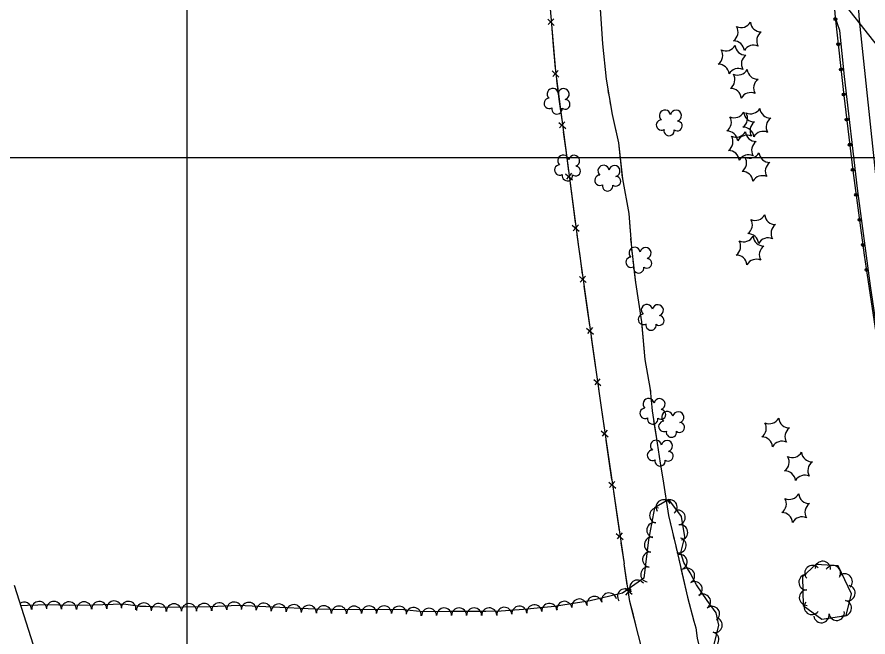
# Model space of a CAD drawing. Extents: x 353423 to 364002, y 127000 to 201942.
# Drawn here: x 360909 to 361364.1, y 129243.5 to 129575.3 of the extents above; entities that cross this region are included whole.
import ezdxf

# ---------------------------------------------------------------- set-up
doc = ezdxf.new("R2010")
doc.units = 0
for name, color, linetype in [('E_DTM_SlopeBottom', 7, 'Continuous'), ('E_DTM_SlopeTop', 7, 'Continuous'), ('E_FEN_Generic', 7, 'Continuous'), ('E_LAND_TreeLine', 7, 'Continuous'), ('E_MISCPROP', 7, 'Continuous'), ('E_RDWY_Gravel', 7, 'Continuous'), ('E_STRUCT_WingWall', 7, 'Continuous')]:
    doc.layers.add(name, color=color, linetype=linetype)

msp = doc.modelspace()

# ---------------------------------------------------------------- linework, layer by layer
at = {"layer": 'E_DTM_SlopeBottom'}
for p, q in [((361192.78, 129574.16), (361196.31, 129570.74)), ((361196.01, 129574.26), (361193.1, 129571.22)), ((361195.12, 129546.42), (361198.8, 129543.16)), ((361198.34, 129546.67), (361195.57, 129543.49)), ((361198.73, 129518.89), (361202.41, 129515.64)), ((361201.95, 129519.14), (361199.18, 129515.97)), ((361202.34, 129491.36), (361206.03, 129488.11)), ((361205.57, 129491.62), (361202.79, 129488.44)), ((361205.95, 129463.84), (361209.64, 129460.59)), ((361209.18, 129464.09), (361206.41, 129460.92)), ((361209.72, 129436.32), (361213.43, 129433.1)), ((361212.93, 129436.6), (361210.2, 129433.4)), ((361213.59, 129408.83), (361217.3, 129405.61)), ((361216.8, 129409.11), (361214.06, 129405.91)), ((361217.45, 129381.34), (361221.17, 129378.12)), ((361220.67, 129381.62), (361217.93, 129378.42)), ((361224.62, 129354.15), (361221.9, 129350.93)), ((361221.4, 129353.85), (361225.13, 129350.65)), ((361228.65, 129326.68), (361225.93, 129323.46)), ((361225.43, 129326.38), (361229.16, 129323.18)), ((361229.46, 129298.91), (361233.19, 129295.71)), ((361232.68, 129299.21), (361229.96, 129296)), ((361237.89, 129266.26), (361234.1, 129269.46)), ((361234.64, 129265.93), (361237.37, 129269.2))]:
    msp.add_line(p, q, dxfattribs=at)
for points in [[(360407.27, 130804.74), (360439.73, 130759.75), (360490.26, 130690.73), (360670.73, 130447.81), (360721.87, 130378.76), (360826.04, 130237.28), (360883.23, 130160.42), (360930.64, 130096.44), (361000.73, 130001.84), (361082.18, 129891.3), (361106.51, 129856.97), (361154.89, 129791.52), (361182.92, 129753.46), (361188.88, 129640.57), (361196.9, 129546.21), (361209.22, 129452.29), (361221.13, 129367.62), (361233.6, 129282.65)], [(361394.46, 129527.22), (361371.9, 129556.48), (361345.29, 129590.29), (361338.69, 129663.33), (361334.92, 129733.14), (361332.72, 129812.42), (361332.84, 129898.36), (361336.44, 129995.72), (361338.07, 130031.71), (361379.67, 129975.96), (361377.53, 129911.84), (361376.95, 129848.18), (361378.05, 129785.39), (361379.39, 129738.81), (361383.8, 129663.52), (361388.81, 129597.64), (361392.53, 129549.2), (361394.46, 129527.22)], [(361345.3, 129590.27), (361346.56, 129575.11)], [(361194.97, 129568.92), (361195.92, 129557.68)], [(361195.92, 129557.68), (361196.76, 129547.79)], [(361197.54, 129541.28), (361199.01, 129530.1)], [(361199.01, 129530.1), (361200.3, 129520.26)], [(361201.15, 129513.76), (361202.62, 129502.57)], [(361202.62, 129502.57), (361203.91, 129492.74)], [(361204.76, 129486.23), (361206.23, 129475.05)], [(361206.23, 129475.05), (361207.52, 129465.21)], [(361208.38, 129458.71), (361209.22, 129452.29), (361209.89, 129447.53)], [(361209.89, 129447.53), (361211.27, 129437.7)], [(361212.18, 129431.21), (361213.76, 129420.04)], [(361213.76, 129420.04), (361215.14, 129410.21)], [(361216.05, 129403.72), (361217.63, 129392.55)], [(361217.63, 129392.55), (361219.01, 129382.72)], [(361219.92, 129376.23), (361221.13, 129367.62), (361221.51, 129365.06)], [(361221.51, 129365.06), (361222.95, 129355.24)], [(361223.9, 129348.75), (361225.54, 129337.59)], [(361225.54, 129337.59), (361226.98, 129327.77)], [(361227.93, 129321.28), (361229.57, 129310.12)], [(361229.57, 129310.12), (361231.01, 129300.31)], [(361231.96, 129293.82), (361233.6, 129282.65)], [(361380.09, 128773.41), (361348.68, 128861.19), (361322.97, 128935.41), (361283.85, 129077.65), (361236.69, 129262.49), (361233.6, 129282.65)], [(361235.33, 129271.39), (361233.6, 129282.65)], [(361238.59, 129255.08), (361236.69, 129262.49), (361236.33, 129264.84)], [(361241.4, 129244.04), (361238.59, 129255.08)]]:
    msp.add_lwpolyline(points, dxfattribs=at)
at = {"layer": 'E_DTM_SlopeTop'}
for points in [[(361364.15, 130463.8), (361361.59, 130388.23), (361359.32, 130320.57), (361356.86, 130245.77), (361354.69, 130183.63), (361352.25, 130086.51), (361349.91, 130015.95), (361347.38, 129922.87), (361346.61, 129840.6), (361347.83, 129761.6), (361352.72, 129668.25), (361359.38, 129573.66), (361368.71, 129484.13)], [(361394.18, 129267.45), (361384.78, 129312.68), (361375.24, 129365.52), (361365.4, 129431.32), (361358.45, 129483.46), (361351.54, 129543.37), (361349.02, 129568), (361346.56, 129575.11)]]:
    msp.add_lwpolyline(points, dxfattribs=at)
at = {"layer": 'E_FEN_Generic'}
for points in [[(361280.43, 129233.62), (361284.29, 129249.82), (361282.87, 129256.46), (361278.01, 129262.96), (361272.35, 129271.44), (361268.91, 129277.79), (361265.67, 129283.41), (361264.01, 129288.57), (361266.2, 129297.13), (361264.37, 129307.95), (361257.58, 129317.03), (361249.92, 129312.5), (361246.7, 129295.49), (361244.2, 129275.01), (361232.84, 129266.85), (361215.44, 129262.82), (361196.39, 129259.82), (361179.82, 129258.21), (361167.89, 129257.3), (361159.76, 129257.1), (361140.09, 129257.11), (361125.98, 129256.87), (361115.9, 129257.95), (361102.25, 129258.23), (361086.04, 129258.02), (361068.41, 129258.4), (361045.8, 129259.36), (361027.35, 129260.4), (361012.55, 129259.55), (360998.12, 129259.34), (360989.15, 129259.27), (360978.08, 129259.74), (360974.66, 129259.76), (360965.9, 129261.04), (360949.45, 129260.41), (360937.15, 129260.32), (360925.67, 129260.74), (360914.61, 129260.26), (360910.97, 129260.19)], [(361329.45, 129260.34), (361339.31, 129253.04), (361352.4, 129255.04), (361355.18, 129266.51), (361348.13, 129281.58), (361336.18, 129282.25), (361328.96, 129275.63), (361329.45, 129260.34)]]:
    msp.add_lwpolyline(points, dxfattribs=at)
for centre, radius, start, end in [((361296.18, 129575.33), 5.72, 245.1518, 330.9167), ((361306.88, 129573.06), 5.72, 185.1518, 270.9167), ((361288.86, 129567.19), 5.72, 305.1518, 30.9167), ((361310.27, 129562.66), 5.72, 125.1518, 210.9167), ((361288, 129562.88), 5.72, 245.1518, 330.9167), ((361292.25, 129556.79), 5.72, 5.1518, 90.9167), ((361298.71, 129560.61), 5.72, 185.1518, 270.9167), ((361302.95, 129554.52), 5.72, 65.1518, 150.9167), ((361280.69, 129554.74), 5.72, 305.1518, 30.9167), ((361302.1, 129550.21), 5.72, 125.1518, 210.9167), ((361284.07, 129544.34), 5.72, 5.1518, 90.9167), ((361294.78, 129542.07), 5.72, 65.1518, 150.9167), ((361294.49, 129549.92), 5.72, 245.1518, 330.9167), ((361305.19, 129547.65), 5.72, 185.1518, 270.9167), ((361287.17, 129541.78), 5.72, 305.1518, 30.9167), ((361308.58, 129537.24), 5.72, 125.1518, 210.9167), ((361195.49, 129534.12), 2.97, 8.3641, 229.598), ((361201.35, 129534), 2.97, 286.0149, 168.9882), ((361290.56, 129531.38), 5.72, 5.1518, 90.9167), ((361193.63, 129529.08), 2.78, 91.335, 299.108), ((361301.27, 129529.11), 5.72, 65.1518, 150.9167), ((361202.11, 129528.53), 2.61, 230.7202, 88.6528), ((361197.7, 129526.07), 2.78, 168.012, 9.0231), ((361255.51, 129522.55), 2.97, 8.3641, 229.598), ((361261.36, 129522.44), 2.97, 286.0149, 168.9882), ((361292.61, 129527.1), 5.72, 245.1518, 330.9167), ((361293.91, 129521.04), 5.72, 305.1518, 30.9167), ((361303.31, 129524.84), 5.72, 185.1518, 270.9167), ((361301.23, 129529.17), 5.72, 245.1518, 330.9167), ((361311.93, 129526.9), 5.72, 185.1518, 270.9167), ((361253.65, 129517.51), 2.78, 91.335, 299.108), ((361262.12, 129516.97), 2.61, 230.7202, 88.6528), ((361285.29, 129518.97), 5.72, 305.1518, 30.9167), ((361306.7, 129514.43), 5.72, 125.1518, 210.9167), ((361315.32, 129516.5), 5.72, 125.1518, 210.9167), ((361257.72, 129514.51), 2.78, 168.012, 9.0231), ((361288.68, 129508.56), 5.72, 5.1518, 90.9167), ((361293.48, 129516.65), 5.72, 245.1518, 330.9167), ((361297.3, 129510.63), 5.72, 5.1518, 90.9167), ((361304.18, 129514.38), 5.72, 185.1518, 270.9167), ((361308.01, 129508.36), 5.72, 65.1518, 150.9167), ((361286.16, 129508.51), 5.72, 305.1518, 30.9167), ((361299.39, 129506.3), 5.72, 65.1518, 150.9167), ((361307.57, 129503.98), 5.72, 125.1518, 210.9167), ((361201.09, 129498.42), 2.97, 8.3641, 229.598), ((361206.94, 129498.3), 2.97, 286.0149, 168.9882), ((361289.55, 129498.11), 5.72, 5.1518, 90.9167), ((361300.25, 129495.84), 5.72, 65.1518, 150.9167), ((361293.45, 129497.31), 5.72, 305.1518, 30.9167), ((361300.77, 129505.44), 5.72, 245.1518, 330.9167), ((361311.47, 129503.18), 5.72, 185.1518, 270.9167), ((361199.23, 129493.37), 2.78, 91.335, 299.108), ((361207.7, 129492.83), 2.61, 230.7202, 88.6528), ((361222.64, 129492.96), 2.97, 8.3641, 229.598), ((361228.49, 129492.85), 2.97, 286.0149, 168.9882), ((361314.86, 129492.77), 5.72, 125.1518, 210.9167), ((361203.3, 129490.37), 2.78, 168.012, 9.0231), ((361220.77, 129487.92), 2.78, 91.335, 299.108), ((361296.84, 129486.9), 5.72, 5.1518, 90.9167), ((361229.25, 129487.38), 2.61, 230.7202, 88.6528), ((361307.55, 129484.64), 5.72, 65.1518, 150.9167), ((361224.85, 129484.92), 2.78, 168.012, 9.0231), ((361303.84, 129472.16), 5.72, 245.1518, 330.9167), ((361314.54, 129469.89), 5.72, 185.1518, 270.9167), ((361296.52, 129464.02), 5.72, 305.1518, 30.9167), ((361317.93, 129459.49), 5.72, 125.1518, 210.9167), ((361299.91, 129453.62), 5.72, 5.1518, 90.9167), ((361290.26, 129452.57), 5.72, 305.1518, 30.9167), ((361297.58, 129460.71), 5.72, 245.1518, 330.9167), ((361308.28, 129458.44), 5.72, 185.1518, 270.9167), ((361310.61, 129451.35), 5.72, 65.1518, 150.9167), ((361239.25, 129449.07), 2.97, 8.3641, 229.598), ((361245.11, 129448.95), 2.97, 286.0149, 168.9882), ((361311.67, 129448.03), 5.72, 125.1518, 210.9167), ((361237.39, 129444.03), 2.78, 91.335, 299.108), ((361245.87, 129443.48), 2.61, 230.7202, 88.6528), ((361293.65, 129442.17), 5.72, 5.1518, 90.9167), ((361304.35, 129439.9), 5.72, 65.1518, 150.9167), ((361241.46, 129441.02), 2.78, 168.012, 9.0231), ((361245.82, 129418.45), 2.97, 8.3641, 229.598), ((361251.68, 129418.33), 2.97, 286.0149, 168.9882), ((361243.96, 129413.4), 2.78, 91.335, 299.108), ((361252.43, 129412.86), 2.61, 230.7202, 88.6528), ((361248.03, 129410.4), 2.78, 168.012, 9.0231), ((361246.73, 129368.17), 2.97, 8.3641, 229.598), ((361252.58, 129368.05), 2.97, 286.0149, 168.9882), ((361244.86, 129363.13), 2.78, 91.335, 299.108), ((361253.34, 129362.58), 2.61, 230.7202, 88.6528), ((361256.77, 129361.16), 2.97, 8.3641, 229.598), ((361262.62, 129361.05), 2.97, 286.0149, 168.9882), ((361248.94, 129360.12), 2.78, 168.012, 9.0231), ((361254.91, 129356.12), 2.78, 91.335, 299.108), ((361311.3, 129363.34), 5.72, 245.1518, 330.9167), ((361322, 129361.08), 5.72, 185.1518, 270.9167), ((361263.38, 129355.58), 2.61, 230.7202, 88.6528), ((361303.98, 129355.21), 5.72, 305.1518, 30.9167), ((361325.39, 129350.67), 5.72, 125.1518, 210.9167), ((361258.98, 129353.12), 2.78, 168.012, 9.0231), ((361307.37, 129344.8), 5.72, 5.1518, 90.9167), ((361250.69, 129345.78), 2.97, 8.3641, 229.598), ((361256.55, 129345.66), 2.97, 286.0149, 168.9882), ((361318.07, 129342.54), 5.72, 65.1518, 150.9167), ((361248.83, 129340.73), 2.78, 91.335, 299.108), ((361257.31, 129340.19), 2.61, 230.7202, 88.6528), ((361323.51, 129345.17), 5.72, 245.1518, 330.9167), ((361334.21, 129342.9), 5.72, 185.1518, 270.9167), ((361252.9, 129337.73), 2.78, 168.012, 9.0231), ((361316.19, 129337.04), 5.72, 305.1518, 30.9167), ((361337.6, 129332.5), 5.72, 125.1518, 210.9167), ((361319.58, 129326.63), 5.72, 5.1518, 90.9167), ((361330.28, 129324.36), 5.72, 65.1518, 150.9167), ((361314.68, 129314.7), 5.72, 305.1518, 30.9167), ((361322, 129322.84), 5.72, 245.1518, 330.9167), ((361332.7, 129320.57), 5.72, 185.1518, 270.9167), ((361254.77, 129312.93), 4.02, 30.599, 210.5837), ((361258.01, 129312.94), 4.02, 306.8149, 126.7996), ((361336.09, 129310.16), 5.72, 125.1518, 210.9167), ((361251.31, 129308.53), 4.02, 79.2953, 259.28), ((361262.34, 129307.38), 4.02, 279.5834, 99.5681), ((361318.07, 129304.3), 5.72, 5.1518, 90.9167), ((361249.82, 129300.64), 4.02, 79.2953, 259.28), ((361328.78, 129302.03), 5.72, 65.1518, 150.9167), ((361263.67, 129299.46), 4.02, 279.5834, 99.5681), ((361248.5, 129292.86), 4.02, 83.0322, 263.0169), ((361262.84, 129292.5), 4.02, 255.6537, 75.6383), ((361247.52, 129284.89), 4.02, 83.0322, 263.0169), ((361263.39, 129283.63), 4.02, 287.8617, 107.8464), ((361334.39, 129277.67), 4.14, 42.5422, 222.5269), ((361339.91, 129279.87), 4.14, 356.7761, 176.7608), ((361345.29, 129277.56), 4.14, 328.7506, 148.7353), ((361246.55, 129276.92), 4.02, 83.0322, 263.0169), ((361267.36, 129276.23), 4.02, 298.4732, 118.4579), ((361331.22, 129272.81), 4.14, 91.8502, 271.8349), ((361351.57, 129273.13), 4.14, 313.9982, 133.9829), ((361240.67, 129269.89), 4.02, 35.6854, 215.67), ((361271.4, 129269.07), 4.02, 303.7352, 123.7198), ((361234.15, 129265.21), 4.02, 35.6854, 215.67), ((361331.48, 129264.54), 4.14, 91.8502, 271.8349), ((361353.06, 129266.94), 4.14, 256.3728, 76.3575), ((361209.71, 129259.79), 4.02, 8.9549, 188.9396), ((361217.76, 129261.2), 4.02, 13.0785, 193.0632), ((361225.59, 129263.01), 4.02, 13.0785, 193.0632), ((361275.86, 129262.39), 4.02, 303.7352, 123.7198), ((361351.11, 129258.9), 4.14, 256.3728, 76.3575), ((360912.8, 129258.12), 4.02, 0.9667, 123.8084), ((360920.89, 129258.42), 4.02, 2.4992, 182.4839), ((360928.74, 129258.52), 4.02, 357.9429, 177.9275), ((360936.77, 129258.23), 4.02, 357.9429, 177.9275), ((360944.89, 129258.27), 4.02, 0.413, 180.3977), ((360952.99, 129258.44), 4.02, 2.1972, 182.1818), ((360961.01, 129258.75), 4.02, 2.1972, 182.1818), ((360968.62, 129258.52), 4.02, 351.6808, 171.6654), ((360976.89, 129257.65), 4.02, 359.7899, 179.7746), ((360984.83, 129257.35), 4.02, 357.5599, 177.5446), ((360992.97, 129257.2), 4.02, 0.429, 180.4137), ((361001.01, 129257.28), 4.02, 0.8732, 180.8579), ((361009.04, 129257.4), 4.02, 0.8732, 180.8579), ((361017.16, 129257.71), 4.02, 3.2874, 183.2721), ((361025.17, 129258.17), 4.02, 3.2874, 183.2721), ((361032.95, 129257.98), 4.02, 356.769, 176.7537), ((361040.97, 129257.53), 4.02, 356.769, 176.7537), ((361049.02, 129257.12), 4.02, 357.5739, 177.5585), ((361057.05, 129256.78), 4.02, 357.5739, 177.5585), ((361065.07, 129256.43), 4.02, 357.5739, 177.5585), ((361073.14, 129256.19), 4.02, 358.773, 178.7576), ((361081.17, 129256.02), 4.02, 358.773, 178.7576), ((361089.28, 129255.96), 4.02, 0.7677, 180.7524), ((361097.31, 129256.06), 4.02, 0.7677, 180.7524), ((361105.27, 129256.07), 4.02, 358.8287, 178.8134), ((361113.3, 129255.9), 4.02, 358.8287, 178.8134), ((361121.11, 129255.28), 4.02, 353.9002, 173.8849), ((361129.38, 129254.83), 4.02, 0.9743, 180.959), ((361137.41, 129254.96), 4.02, 0.9743, 180.959), ((361145.4, 129255.01), 4.02, 359.9931, 179.9778), ((361153.44, 129255), 4.02, 359.9931, 179.9778), ((361161.52, 129255.04), 4.02, 1.3751, 181.3598), ((361169.65, 129255.33), 4.02, 4.3649, 184.3495), ((361177.66, 129255.94), 4.02, 4.3649, 184.3495), ((361185.7, 129256.67), 4.02, 5.5529, 185.5376), ((361193.7, 129257.44), 4.02, 5.5529, 185.5376), ((361201.77, 129258.54), 4.02, 8.9549, 188.9396), ((361280.7, 129255.85), 4.02, 306.7944, 126.7791), ((361334.07, 129259.61), 4.14, 143.4826, 323.4672), ((361282.14, 129249.88), 4.02, 256.6328, 76.6175), ((361339.13, 129255.2), 4.14, 188.6956, 8.6803), ((361347.31, 129256.45), 4.14, 188.6956, 8.6803), ((361280.28, 129242.07), 4.02, 256.6328, 76.6175)]:
    msp.add_arc(centre, radius, start, end, dxfattribs=at)
at = {"layer": 'E_LAND_TreeLine'}
for p, q in [((361000, 129000), (361000, 131500)), ((360000, 129500), (363500, 129500)), ((360500, 129500), (363500, 129500)), ((361000, 127000), (361000, 129500))]:
    msp.add_line(p, q, dxfattribs=at)
at = {"layer": 'E_MISCPROP'}
msp.add_lwpolyline([(361346.56, 129575.11), (361351.13, 129533.31), (361355.95, 129493.12), (361362.06, 129447.84), (361367.4, 129412.2), (361375.35, 129359.56), (361384.3, 129307.57), (361392.6, 129267.68)], dxfattribs=at)
msp.add_lwpolyline([(361346.56, 129575.11), (361351.13, 129533.31), (361355.95, 129493.12), (361362.06, 129447.84), (361367.4, 129412.2), (361375.35, 129359.56), (361384.3, 129307.57), (361392.6, 129267.68)], dxfattribs=at)
for centre, radius in [((361346.66, 129574.12), 0.787), ((361346.67, 129574.12), 0.397), ((361348.14, 129560.68), 0.787), ((361348.14, 129560.68), 0.397), ((361349.61, 129547.24), 0.787), ((361349.61, 129547.24), 0.397), ((361351.08, 129533.79), 0.787), ((361351.08, 129533.79), 0.397), ((361352.68, 129520.37), 0.787), ((361352.68, 129520.37), 0.397), ((361354.29, 129506.94), 0.787), ((361354.29, 129506.94), 0.397), ((361355.9, 129493.52), 0.787), ((361355.9, 129493.52), 0.397), ((361357.7, 129480.12), 0.787), ((361357.71, 129480.12), 0.397), ((361359.51, 129466.72), 0.787), ((361359.51, 129466.72), 0.397), ((361361.32, 129453.32), 0.787), ((361361.32, 129453.32), 0.397), ((361363.25, 129439.93), 0.787), ((361363.25, 129439.93), 0.397)]:
    msp.add_circle(centre, radius, dxfattribs=at)
at = {"layer": 'E_RDWY_Gravel'}
msp.add_lwpolyline([(360907.5, 129271.12), (361478.73, 127475.64)], dxfattribs=at)
at = {"layer": 'E_STRUCT_WingWall'}
for points in [[(361219.34, 129597.98), (361219.89, 129593.11), (361221.49, 129568.93)], [(361219.89, 129593.11), (361222.02, 129560.94), (361223.98, 129541.93), (361227.25, 129523.07), (361230.71, 129507.91), (361232.73, 129488.73), (361236.2, 129470.04), (361237.52, 129451.7), (361239.78, 129433.19), (361242.98, 129412.09), (361244.77, 129391.98), (361247.66, 129375.91), (361248.61, 129364.53), (361250.72, 129350.77), (361252.95, 129336.55), (361254.38, 129328.11), (361257.44, 129308.49), (361261.42, 129291.36), (361267.53, 129264.79), (361271.02, 129251.96)], [(361221.49, 129568.93), (361222.02, 129560.94), (361223.98, 129541.93), (361224.33, 129539.94)], [(361225.01, 129535.99), (361225.35, 129534.01)], [(361226.04, 129530.05), (361226.38, 129528.07)], [(361227.07, 129524.11), (361227.25, 129523.07), (361227.46, 129522.14)], [(361228.35, 129518.23), (361230.71, 129507.91), (361232.66, 129489.46)], [(361232.66, 129489.46), (361232.73, 129488.73), (361236.2, 129470.04), (361236.88, 129460.68)], [(361237.16, 129456.68), (361237.31, 129454.67)], [(361237.65, 129450.67), (361237.89, 129448.68)], [(361238.38, 129444.69), (361238.62, 129442.69)], [(361239.11, 129438.7), (361239.78, 129433.19), (361242.98, 129412.09), (361243.17, 129409.86)], [(361243.17, 129409.86), (361244.77, 129391.98), (361246.75, 129380.99)], [(361247.46, 129377.04), (361247.66, 129375.91), (361247.73, 129375.05)], [(361248.07, 129371.05), (361248.24, 129369.04)], [(361248.57, 129365.04), (361248.61, 129364.53), (361248.84, 129363.05)], [(361249.45, 129359.08), (361250.72, 129350.77), (361252.95, 129336.55), (361254.01, 129330.31)], [(361254.01, 129330.31), (361254.38, 129328.11), (361257.44, 129308.49), (361259.03, 129301.65)], [(361259.94, 129297.75), (361260.39, 129295.79)], [(361261.3, 129291.88), (361261.42, 129291.36), (361261.75, 129289.93)], [(361262.65, 129286.01), (361263.1, 129284.06)], [(361264, 129280.14), (361267.53, 129264.79), (361271.02, 129251.96)], [(361271.02, 129251.96), (361271.99, 129248.36), (361272.79, 129242.77), (361274.53, 129235.45), (361275.66, 129232.83), (361276.55, 129230.38)], [(361271.02, 129251.96), (361271.99, 129248.36), (361272.61, 129244.01)]]:
    msp.add_lwpolyline(points, dxfattribs=at)

doc.saveas('drawing.dxf')
